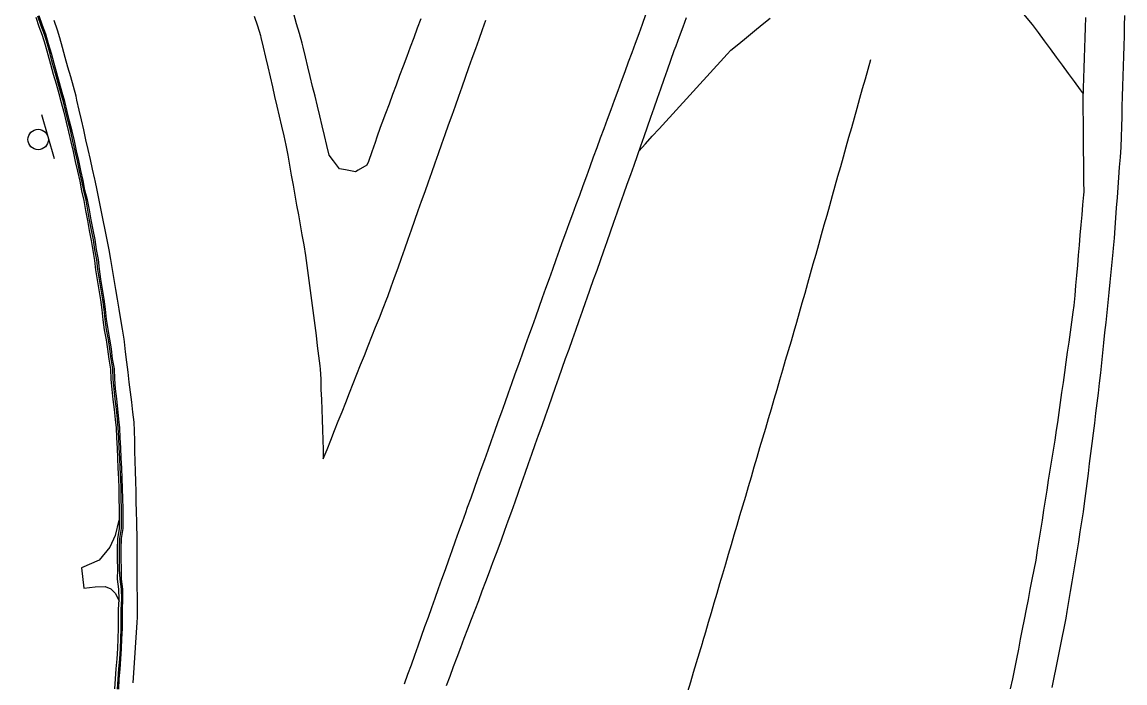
# Model space of a CAD drawing. Extents: x 1901471 to 1963503, y 756461 to 799997.
# Drawn here: x 1941356.7 to 1941465.6, y 780183.5 to 780248.8 of the extents above; entities that cross this region are included whole.
import ezdxf

# ---------------------------------------------------------------- set-up
doc = ezdxf.new("R2010")
doc.units = 0
for name, color, linetype in [('RD_EX_Bldg', 7, 'Continuous'), ('RD_EX_BldgApp', 7, 'Continuous'), ('RD_EX_Conc', 7, 'Continuous'), ('RD_EX_DR_ErosCtrl', 7, 'Continuous'), ('RD_EX_Driveway', 7, 'Continuous'), ('RD_EX_H2O', 7, 'Continuous'), ('RD_EX_Road', 7, 'Continuous')]:
    doc.layers.add(name, color=color, linetype=linetype)

# ---------------------------------------------------------------- blocks, each defined once
blk = doc.blocks.new('SIGN')
at = {"layer": 'RD_EX_BldgApp'}
blk.add_line((-4.52, -2.02), (4.48, -2.02), dxfattribs=at)
blk.add_circle((0, 0), 2, dxfattribs=at)

msp = doc.modelspace()

# ---------------------------------------------------------------- linework, layer by layer
at = {"layer": 'RD_EX_Conc'}
for points in [[(1941358, 780249.29), (1941358.32, 780248.34), (1941358.65, 780247.5), (1941358.94, 780246.55), (1941359.21, 780245.58), (1941359.46, 780244.62), (1941359.73, 780243.65), (1941360.01, 780242.69), (1941360.28, 780241.73), (1941360.53, 780240.85), (1941360.78, 780239.88), (1941361, 780238.91), (1941361.25, 780237.94), (1941361.47, 780236.96), (1941361.69, 780235.99), (1941361.91, 780235.01), (1941362.13, 780234.04), (1941362.35, 780233.06), (1941362.52, 780232.11), (1941362.76, 780231.14), (1941362.93, 780230.15), (1941363.11, 780229.17), (1941363.29, 780228.19), (1941363.49, 780227.21), (1941363.63, 780226.21), (1941363.82, 780225.23), (1941363.91, 780224.29), (1941364.07, 780223.31), (1941364.24, 780222.32), (1941364.4, 780221.33), (1941364.52, 780220.34), (1941364.63, 780219.34), (1941364.78, 780218.36), (1941364.95, 780217.37), (1941365.1, 780216.45), (1941365.22, 780215.46), (1941365.22, 780215.46), (1941365.39, 780214.48), (1941365.43, 780213.47), (1941365.51, 780212.48), (1941365.63, 780211.48), (1941365.75, 780210.49), (1941365.85, 780209.49), (1941365.94, 780208.67), (1941365.98, 780207.67), (1941366.04, 780206.67), (1941366.08, 780205.67), (1941366.12, 780204.68), (1941366.17, 780203.68), (1941366.2, 780202.68), (1941366.23, 780201.68), (1941366.25, 780200.68), (1941366.26, 780199.68), (1941366.26, 780198.71), (1941366.09, 780197.71), (1941366.05, 780196.71), (1941366.06, 780195.71), (1941366.07, 780194.71), (1941366.06, 780193.71), (1941366.18, 780192.71), (1941366.2, 780191.71), (1941366.16, 780190.71), (1941366.16, 780189.85), (1941366.15, 780188.85), (1941366.1, 780187.85), (1941366.07, 780186.85), (1941366.01, 780185.85), (1941365.92, 780184.86), (1941365.85, 780183.86), (1941365.78, 780182.86)], [(1941366.08, 780182.84), (1941366.15, 780183.84), (1941366.22, 780184.84), (1941366.3, 780185.83), (1941366.37, 780186.83), (1941366.4, 780187.83), (1941366.45, 780188.83), (1941366.46, 780189.83), (1941366.46, 780190.72), (1941366.5, 780191.72), (1941366.48, 780192.72), (1941366.36, 780193.72), (1941366.29, 780194.71), (1941366.28, 780195.71), (1941366.27, 780196.71), (1941366.32, 780197.72), (1941366.49, 780198.72), (1941366.49, 780199.68), (1941366.48, 780200.68), (1941366.45, 780201.68), (1941366.43, 780202.68), (1941366.4, 780203.68), (1941366.34, 780204.68), (1941366.31, 780205.68), (1941366.26, 780206.68), (1941366.21, 780207.68), (1941366.16, 780208.68), (1941366.07, 780209.52), (1941365.98, 780210.52), (1941365.86, 780211.51), (1941365.74, 780212.5), (1941365.65, 780213.5), (1941365.61, 780214.5), (1941365.45, 780215.49), (1941365.45, 780215.49), (1941365.33, 780216.48), (1941365.18, 780217.41), (1941365.01, 780218.39), (1941364.86, 780219.38), (1941364.75, 780220.38), (1941364.62, 780221.37), (1941364.46, 780222.36), (1941364.3, 780223.34), (1941364.14, 780224.33), (1941364.05, 780225.28), (1941363.85, 780226.26), (1941363.71, 780227.25), (1941363.52, 780228.23), (1941363.33, 780229.21), (1941363.15, 780230.2), (1941362.98, 780231.18), (1941362.74, 780232.15), (1941362.56, 780233.11), (1941362.34, 780234.08), (1941362.12, 780235.06), (1941361.9, 780236.03), (1941361.68, 780237.01), (1941361.46, 780237.98), (1941361.22, 780238.95), (1941360.99, 780239.93), (1941360.74, 780240.9), (1941360.49, 780241.79), (1941360.22, 780242.75), (1941359.94, 780243.71), (1941359.67, 780244.68), (1941359.42, 780245.64), (1941359.15, 780246.61), (1941358.86, 780247.56), (1941358.53, 780248.41), (1941358.21, 780249.36)], [(1941366.2, 780182.83), (1941366.26, 780183.83), (1941366.34, 780184.83), (1941366.42, 780185.83), (1941366.49, 780186.82), (1941366.52, 780187.82), (1941366.57, 780188.82), (1941366.58, 780189.82), (1941366.58, 780190.72), (1941366.61, 780191.72), (1941366.6, 780192.72), (1941366.47, 780193.72), (1941366.47, 780194.72), (1941366.46, 780195.72), (1941366.45, 780196.72), (1941366.47, 780197.72), (1941366.64, 780198.72), (1941366.65, 780199.69), (1941366.64, 780200.69), (1941366.61, 780201.69), (1941366.58, 780202.69), (1941366.55, 780203.69), (1941366.5, 780204.69), (1941366.46, 780205.69), (1941366.42, 780206.68), (1941366.36, 780207.68), (1941366.32, 780208.68), (1941366.23, 780209.54), (1941366.13, 780210.54), (1941366.01, 780211.53), (1941365.89, 780212.52), (1941365.81, 780213.52), (1941365.77, 780214.52), (1941365.6, 780215.51), (1941365.6, 780215.51), (1941365.48, 780216.5), (1941365.33, 780217.43), (1941365.16, 780218.42), (1941365.01, 780219.41), (1941364.9, 780220.4), (1941364.77, 780221.39), (1941364.61, 780222.38), (1941364.45, 780223.37), (1941364.29, 780224.35), (1941364.2, 780225.31), (1941364, 780226.29), (1941363.87, 780227.28), (1941363.67, 780228.26), (1941363.48, 780229.24), (1941363.3, 780230.23), (1941363.13, 780231.21), (1941362.87, 780232.18), (1941362.69, 780233.14), (1941362.47, 780234.11), (1941362.25, 780235.09), (1941362.03, 780236.06), (1941361.82, 780237.04), (1941361.6, 780238.01), (1941361.35, 780238.98), (1941361.12, 780239.96), (1941360.88, 780240.93), (1941360.62, 780241.82), (1941360.35, 780242.79), (1941360.08, 780243.75), (1941359.81, 780244.71), (1941359.55, 780245.68), (1941359.28, 780246.64), (1941358.99, 780247.6), (1941358.66, 780248.46), (1941358.33, 780249.41)]]:
    msp.add_lwpolyline(points, dxfattribs=at)
at = {"layer": 'RD_EX_DR_ErosCtrl'}
msp.add_lwpolyline([(1941366.23, 780199.55), (1941365.86, 780198.04), (1941365.32, 780196.89), (1941364.27, 780195.58), (1941362.54, 780194.82), (1941362.77, 780192.81), (1941363.87, 780192.97), (1941364.87, 780193), (1941365.44, 780192.75), (1941365.88, 780192.31), (1941366.24, 780191.53)], dxfattribs=at)
at = {"layer": 'RD_EX_Driveway'}
for points in [[(1941417.58, 780236.02), (1941418.25, 780236.76), (1941418.93, 780237.5), (1941419.6, 780238.23), (1941420.28, 780238.97), (1941420.95, 780239.71), (1941421.62, 780240.45), (1941422.3, 780241.19), (1941422.97, 780241.93), (1941423.64, 780242.66), (1941424.32, 780243.4), (1941424.99, 780244.14), (1941425.67, 780244.88), (1941426.34, 780245.62), (1941426.7, 780246.01), (1941427.47, 780246.65), (1941428.25, 780247.28), (1941429.02, 780247.92), (1941429.79, 780248.55), (1941430.56, 780249.19)], [(1941455.63, 780249.53), (1941456.28, 780248.77), (1941456.47, 780248.55), (1941457.06, 780247.75), (1941457.65, 780246.94), (1941458.24, 780246.14), (1941458.84, 780245.33), (1941459.43, 780244.52), (1941460.02, 780243.72), (1941460.61, 780242.91), (1941461.2, 780242.1), (1941461.51, 780241.68)]]:
    msp.add_lwpolyline(points, dxfattribs=at)
at = {"layer": 'RD_EX_H2O'}
msp.add_lwpolyline([(1941440.5, 780245.07), (1941440.22, 780244.1), (1941439.95, 780243.14), (1941439.68, 780242.18), (1941439.41, 780241.22), (1941439.14, 780240.26), (1941438.87, 780239.29), (1941438.6, 780238.33), (1941438.33, 780237.37), (1941438.05, 780236.41), (1941437.78, 780235.44), (1941437.51, 780234.48), (1941437.24, 780233.52), (1941436.97, 780232.56), (1941436.7, 780231.6), (1941436.43, 780230.63), (1941436.16, 780229.67), (1941435.88, 780228.71), (1941435.61, 780227.75), (1941435.34, 780226.78), (1941435.07, 780225.82), (1941434.8, 780224.86), (1941434.53, 780223.9), (1941434.26, 780222.94), (1941433.99, 780221.97), (1941433.71, 780221.01), (1941433.44, 780220.05), (1941433.17, 780219.09), (1941432.92, 780218.2), (1941432.64, 780217.24), (1941432.36, 780216.28), (1941432.07, 780215.32), (1941431.79, 780214.36), (1941431.51, 780213.4), (1941431.23, 780212.44), (1941430.94, 780211.48), (1941430.66, 780210.53), (1941430.38, 780209.57), (1941430.1, 780208.61), (1941429.82, 780207.65), (1941429.53, 780206.69), (1941429.25, 780205.73), (1941428.97, 780204.77), (1941428.69, 780203.81), (1941428.4, 780202.85), (1941428.12, 780201.89), (1941427.84, 780200.94), (1941427.56, 780199.98), (1941427.28, 780199.02), (1941426.99, 780198.06), (1941426.71, 780197.1), (1941426.43, 780196.14), (1941426.15, 780195.18), (1941425.86, 780194.22), (1941425.58, 780193.26), (1941425.3, 780192.3), (1941425.02, 780191.34), (1941424.73, 780190.39), (1941424.45, 780189.43), (1941424.17, 780188.47), (1941423.89, 780187.51), (1941423.84, 780187.36), (1941423.55, 780186.4), (1941423.27, 780185.44), (1941422.98, 780184.49), (1941422.98, 780184.49), (1941422.69, 780183.53), (1941422.4, 780182.57)], dxfattribs=at)
at = {"layer": 'RD_EX_Road'}
for points in [[(1941367.63, 780183.45), (1941367.7, 780184.45), (1941367.76, 780185.45), (1941367.83, 780186.44), (1941367.89, 780187.44), (1941367.96, 780188.44), (1941368.03, 780189.44), (1941368.06, 780189.97), (1941368.05, 780190.97), (1941368.05, 780191.97), (1941368.04, 780192.97), (1941368.04, 780193.97), (1941368.03, 780194.97), (1941368.02, 780195.97), (1941368.02, 780196.97), (1941368.01, 780197.97), (1941368, 780198.97), (1941368, 780199.38), (1941367.97, 780200.38), (1941367.94, 780201.38), (1941367.92, 780202.38), (1941367.89, 780203.38), (1941367.86, 780204.38), (1941367.84, 780205.38), (1941367.81, 780206.38), (1941367.78, 780207.38), (1941367.75, 780208.38), (1941367.73, 780209.23), (1941367.61, 780210.22), (1941367.49, 780211.21), (1941367.37, 780212.21), (1941367.25, 780213.2), (1941367.13, 780214.19), (1941367, 780215.18), (1941366.88, 780216.18), (1941366.76, 780217.17), (1941366.73, 780217.43), (1941366.57, 780218.42), (1941366.41, 780219.4), (1941366.25, 780220.39), (1941366.08, 780221.38), (1941365.92, 780222.36), (1941365.76, 780223.35), (1941365.6, 780224.34), (1941365.44, 780225.3), (1941365.25, 780226.28), (1941365.05, 780227.26), (1941364.85, 780228.24), (1941364.65, 780229.22), (1941364.46, 780230.2), (1941364.26, 780231.18), (1941364.06, 780232.16), (1941363.86, 780233.14), (1941363.84, 780233.26), (1941363.62, 780234.24), (1941363.4, 780235.21), (1941363.18, 780236.19), (1941362.96, 780237.16), (1941362.74, 780238.14), (1941362.52, 780239.11), (1941362.3, 780240.09), (1941362.08, 780241.07), (1941362, 780241.45), (1941361.73, 780242.41), (1941361.46, 780243.37), (1941361.19, 780244.34), (1941360.92, 780245.3), (1941360.64, 780246.26), (1941360.37, 780247.22), (1941360.16, 780247.99), (1941359.83, 780248.94)], [(1941379.6, 780249.38), (1941379.9, 780248.43), (1941380.2, 780247.47), (1941380.26, 780247.28), (1941380.49, 780246.3), (1941380.71, 780245.33), (1941380.71, 780245.33), (1941380.94, 780244.35), (1941381.16, 780243.38), (1941381.39, 780242.4), (1941381.61, 780241.43), (1941381.84, 780240.46), (1941382.06, 780239.48), (1941382.29, 780238.51), (1941382.51, 780237.53), (1941382.73, 780236.61), (1941382.9, 780235.62), (1941383.08, 780234.64), (1941383.25, 780233.66), (1941383.43, 780232.67), (1941383.6, 780231.69), (1941383.78, 780230.7), (1941383.96, 780229.72), (1941384.13, 780228.73), (1941384.31, 780227.75), (1941384.48, 780226.76), (1941384.67, 780225.72), (1941384.8, 780224.73), (1941384.93, 780223.74), (1941385.05, 780222.75), (1941385.18, 780221.75), (1941385.31, 780220.76), (1941385.44, 780219.77), (1941385.57, 780218.78), (1941385.7, 780217.79), (1941385.82, 780216.79), (1941385.95, 780215.8), (1941386.08, 780214.81), (1941386.12, 780214.48), (1941386.16, 780213.48), (1941386.19, 780212.48), (1941386.23, 780211.48), (1941386.26, 780210.49), (1941386.29, 780209.49), (1941386.33, 780208.49), (1941386.36, 780207.49), (1941386.39, 780206.49), (1941386.42, 780205.62), (1941386.79, 780206.54), (1941387.16, 780207.47), (1941387.53, 780208.4), (1941387.9, 780209.33), (1941388.27, 780210.26), (1941388.64, 780211.19), (1941389.01, 780212.12), (1941389.38, 780213.05), (1941389.74, 780213.98), (1941390.11, 780214.91), (1941390.48, 780215.84), (1941390.85, 780216.77), (1941391.22, 780217.7), (1941391.59, 780218.63), (1941391.96, 780219.56), (1941392.33, 780220.49), (1941392.69, 780221.42), (1941392.79, 780221.67), (1941393.13, 780222.61), (1941393.46, 780223.55), (1941393.8, 780224.49), (1941394.13, 780225.44), (1941394.46, 780226.38), (1941394.8, 780227.32), (1941395.13, 780228.26), (1941395.47, 780229.21), (1941395.8, 780230.15), (1941396.13, 780231.09), (1941396.47, 780232.03), (1941396.8, 780232.98), (1941397.14, 780233.92), (1941397.47, 780234.86), (1941397.8, 780235.8), (1941398.14, 780236.75), (1941398.47, 780237.69), (1941398.8, 780238.63), (1941399.14, 780239.57), (1941399.47, 780240.52), (1941399.81, 780241.46), (1941400.14, 780242.4), (1941400.47, 780243.35), (1941400.81, 780244.29), (1941401.14, 780245.23), (1941401.48, 780246.17), (1941401.81, 780247.11), (1941402.15, 780248.05), (1941402.48, 780248.99)], [(1941396.05, 780249.12), (1941395.7, 780248.18), (1941395.35, 780247.24), (1941395, 780246.31), (1941394.66, 780245.37), (1941394.31, 780244.43), (1941393.96, 780243.5), (1941393.61, 780242.56), (1941393.26, 780241.62), (1941392.91, 780240.69), (1941392.56, 780239.75), (1941392.21, 780238.81), (1941392.04, 780238.36), (1941391.72, 780237.42), (1941391.54, 780236.89), (1941391.21, 780235.95), (1941390.87, 780235.01), (1941390.73, 780234.64), (1941389.86, 780234.15), (1941389.59, 780234), (1941388.61, 780234.17), (1941388.02, 780234.27), (1941387.42, 780235.07), (1941387.01, 780235.62), (1941386.77, 780236.6), (1941386.54, 780237.57), (1941386.3, 780238.54), (1941386.07, 780239.51), (1941385.83, 780240.48), (1941385.6, 780241.46), (1941385.36, 780242.43), (1941385.13, 780243.4), (1941384.9, 780244.37), (1941384.66, 780245.34), (1941384.43, 780246.32), (1941384.33, 780246.7), (1941384.06, 780247.66), (1941383.78, 780248.63), (1941383.5, 780249.59)], [(1941418.27, 780249.5), (1941417.92, 780248.56), (1941417.58, 780247.62), (1941417.23, 780246.68), (1941416.89, 780245.75), (1941416.54, 780244.81), (1941416.2, 780243.87), (1941415.86, 780242.93), (1941415.51, 780241.99), (1941415.17, 780241.05), (1941414.82, 780240.11), (1941414.48, 780239.17), (1941414.13, 780238.24), (1941413.79, 780237.3), (1941413.44, 780236.36), (1941413.1, 780235.42), (1941412.75, 780234.48), (1941412.41, 780233.54), (1941412.07, 780232.6), (1941411.72, 780231.66), (1941411.38, 780230.73), (1941411.03, 780229.79), (1941410.69, 780228.85), (1941410.34, 780227.91), (1941410, 780226.97), (1941409.73, 780226.22), (1941409.39, 780225.27), (1941409.39, 780225.27), (1941409.06, 780224.33), (1941408.72, 780223.39), (1941408.38, 780222.45), (1941408.05, 780221.51), (1941407.71, 780220.57), (1941407.38, 780219.62), (1941407.04, 780218.68), (1941406.7, 780217.74), (1941406.37, 780216.8), (1941406.03, 780215.86), (1941405.69, 780214.92), (1941405.36, 780213.97), (1941405.02, 780213.03), (1941404.68, 780212.09), (1941404.35, 780211.15), (1941404.01, 780210.21), (1941403.68, 780209.27), (1941403.34, 780208.32), (1941403, 780207.38), (1941402.67, 780206.44), (1941402.33, 780205.5), (1941401.99, 780204.56), (1941401.66, 780203.62), (1941401.32, 780202.67), (1941400.98, 780201.73), (1941400.65, 780200.79), (1941400.47, 780200.28), (1941400.13, 780199.34), (1941399.79, 780198.4), (1941399.46, 780197.46), (1941399.12, 780196.52), (1941398.79, 780195.58), (1941398.45, 780194.63), (1941398.11, 780193.69), (1941397.78, 780192.75), (1941397.44, 780191.81), (1941397.1, 780190.87), (1941396.77, 780189.93), (1941396.43, 780188.99), (1941396.09, 780188.04), (1941395.76, 780187.1), (1941395.42, 780186.16), (1941395.09, 780185.22), (1941394.75, 780184.28), (1941394.41, 780183.34)], [(1941422.27, 780249.22), (1941421.93, 780248.28), (1941421.59, 780247.34), (1941421.24, 780246.4), (1941421.07, 780245.94), (1941420.74, 780244.99), (1941420.41, 780244.05), (1941420.08, 780243.11), (1941419.74, 780242.16), (1941419.41, 780241.22), (1941419.08, 780240.28), (1941418.75, 780239.34), (1941418.42, 780238.39), (1941418.08, 780237.45), (1941417.75, 780236.51), (1941417.42, 780235.56), (1941417.09, 780234.62), (1941416.76, 780233.68), (1941416.42, 780232.73), (1941416.09, 780231.79), (1941415.76, 780230.85), (1941415.43, 780229.9), (1941415.43, 780229.9), (1941415.09, 780228.96), (1941414.76, 780228.02), (1941414.43, 780227.07), (1941414.1, 780226.13), (1941413.77, 780225.19), (1941413.43, 780224.24), (1941413.1, 780223.3), (1941412.77, 780222.36), (1941412.44, 780221.41), (1941412.34, 780221.13), (1941412, 780220.19), (1941411.67, 780219.25), (1941411.34, 780218.3), (1941411, 780217.36), (1941410.67, 780216.42), (1941410.33, 780215.48), (1941410, 780214.53), (1941409.67, 780213.59), (1941409.33, 780212.65), (1941409, 780211.7), (1941408.67, 780210.76), (1941408.33, 780209.82), (1941408, 780208.88), (1941407.66, 780207.93), (1941407.33, 780206.99), (1941407, 780206.05), (1941406.66, 780205.11), (1941406.33, 780204.16), (1941406, 780203.22), (1941405.66, 780202.28), (1941405.33, 780201.34), (1941405, 780200.39), (1941404.66, 780199.45), (1941404.33, 780198.51), (1941403.99, 780197.57), (1941403.86, 780197.19), (1941403.51, 780196.26), (1941403.15, 780195.32), (1941402.8, 780194.39), (1941402.45, 780193.45), (1941402.09, 780192.52), (1941401.74, 780191.58), (1941401.38, 780190.65), (1941401.03, 780189.71), (1941400.68, 780188.78), (1941400.32, 780187.84), (1941399.97, 780186.91), (1941399.62, 780185.97), (1941399.26, 780185.04), (1941398.91, 780184.1), (1941398.55, 780183.17)], [(1941454.33, 780182.88), (1941454.55, 780183.85), (1941454.75, 780184.84), (1941454.94, 780185.82), (1941455.13, 780186.8), (1941455.32, 780187.78), (1941455.51, 780188.76), (1941455.7, 780189.74), (1941455.9, 780190.73), (1941456.09, 780191.71), (1941456.28, 780192.69), (1941456.47, 780193.67), (1941456.66, 780194.65), (1941456.85, 780195.6), (1941457, 780196.59), (1941457.16, 780197.58), (1941457.32, 780198.56), (1941457.47, 780199.55), (1941457.63, 780200.54), (1941457.78, 780201.53), (1941457.94, 780202.51), (1941458.09, 780203.5), (1941458.25, 780204.49), (1941458.41, 780205.48), (1941458.56, 780206.47), (1941458.72, 780207.45), (1941458.87, 780208.44), (1941459, 780209.21), (1941459.14, 780210.2), (1941459.27, 780211.19), (1941459.41, 780212.18), (1941459.55, 780213.17), (1941459.69, 780214.16), (1941459.83, 780215.16), (1941459.97, 780216.15), (1941460.11, 780217.14), (1941460.25, 780218.13), (1941460.39, 780219.12), (1941460.53, 780220.11), (1941460.62, 780220.76), (1941460.71, 780221.75), (1941460.79, 780222.75), (1941460.88, 780223.74), (1941460.96, 780224.74), (1941461.05, 780225.74), (1941461.13, 780226.73), (1941461.22, 780227.73), (1941461.3, 780228.73), (1941461.39, 780229.72), (1941461.47, 780230.72), (1941461.56, 780231.71), (1941461.59, 780232.02), (1941461.58, 780233.02), (1941461.57, 780234.02), (1941461.56, 780235.02), (1941461.55, 780236.02), (1941461.54, 780237.02), (1941461.53, 780238.02), (1941461.52, 780239.02), (1941461.51, 780240.02), (1941461.51, 780240.02), (1941461.5, 780241.02), (1941461.5, 780241.24), (1941461.53, 780242.24), (1941461.56, 780243.24), (1941461.6, 780244.24), (1941461.63, 780245.24), (1941461.66, 780246.24), (1941461.7, 780247.24), (1941461.73, 780248.24), (1941461.76, 780249.24)], [(1941458.45, 780183), (1941458.65, 780183.98), (1941458.84, 780184.96), (1941459.04, 780185.94), (1941459.23, 780186.92), (1941459.43, 780187.9), (1941459.63, 780188.88), (1941459.82, 780189.86), (1941459.93, 780190.5), (1941460.09, 780191.49), (1941460.25, 780192.48), (1941460.41, 780193.46), (1941460.58, 780194.45), (1941460.74, 780195.44), (1941460.9, 780196.42), (1941461.06, 780197.41), (1941461.22, 780198.4), (1941461.22, 780198.4), (1941461.38, 780199.38), (1941461.55, 780200.37), (1941461.65, 780201.19), (1941461.77, 780202.18), (1941461.9, 780203.17), (1941462.02, 780204.16), (1941462.14, 780205.16), (1941462.27, 780206.15), (1941462.39, 780207.14), (1941462.51, 780208.13), (1941462.64, 780209.13), (1941462.76, 780210.12), (1941462.89, 780211.11), (1941463.01, 780212.1), (1941463.13, 780213.09), (1941463.24, 780214.11), (1941463.34, 780215.1), (1941463.45, 780216.1), (1941463.55, 780217.09), (1941463.65, 780218.09), (1941463.76, 780219.08), (1941463.86, 780220.08), (1941463.97, 780221.07), (1941464.07, 780222.06), (1941464.17, 780223.06), (1941464.28, 780224.05), (1941464.38, 780225.05), (1941464.48, 780226.04), (1941464.51, 780226.45), (1941464.59, 780227.44), (1941464.66, 780228.44), (1941464.74, 780229.44), (1941464.81, 780230.44), (1941464.88, 780231.43), (1941464.96, 780232.43), (1941465.03, 780233.43), (1941465.1, 780234.43), (1941465.18, 780235.42), (1941465.25, 780236.42), (1941465.28, 780237.44), (1941465.31, 780238.44), (1941465.34, 780239.44), (1941465.37, 780240.44), (1941465.4, 780241.44), (1941465.43, 780242.44), (1941465.45, 780243.44), (1941465.48, 780244.43), (1941465.51, 780245.43), (1941465.54, 780246.43), (1941465.57, 780247.43), (1941465.6, 780248.43), (1941465.63, 780249.43)]]:
    msp.add_lwpolyline(points, dxfattribs=at)

# ---------------------------------------------------------------- block references
at = {"layer": 'RD_EX_Bldg', "xscale": 0.5039370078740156, "yscale": 0.5039370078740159, "rotation": 105.911929}
msp.add_blockref('SIGN', (1941358.24, 780237.18), dxfattribs=at)

doc.saveas('drawing.dxf')
